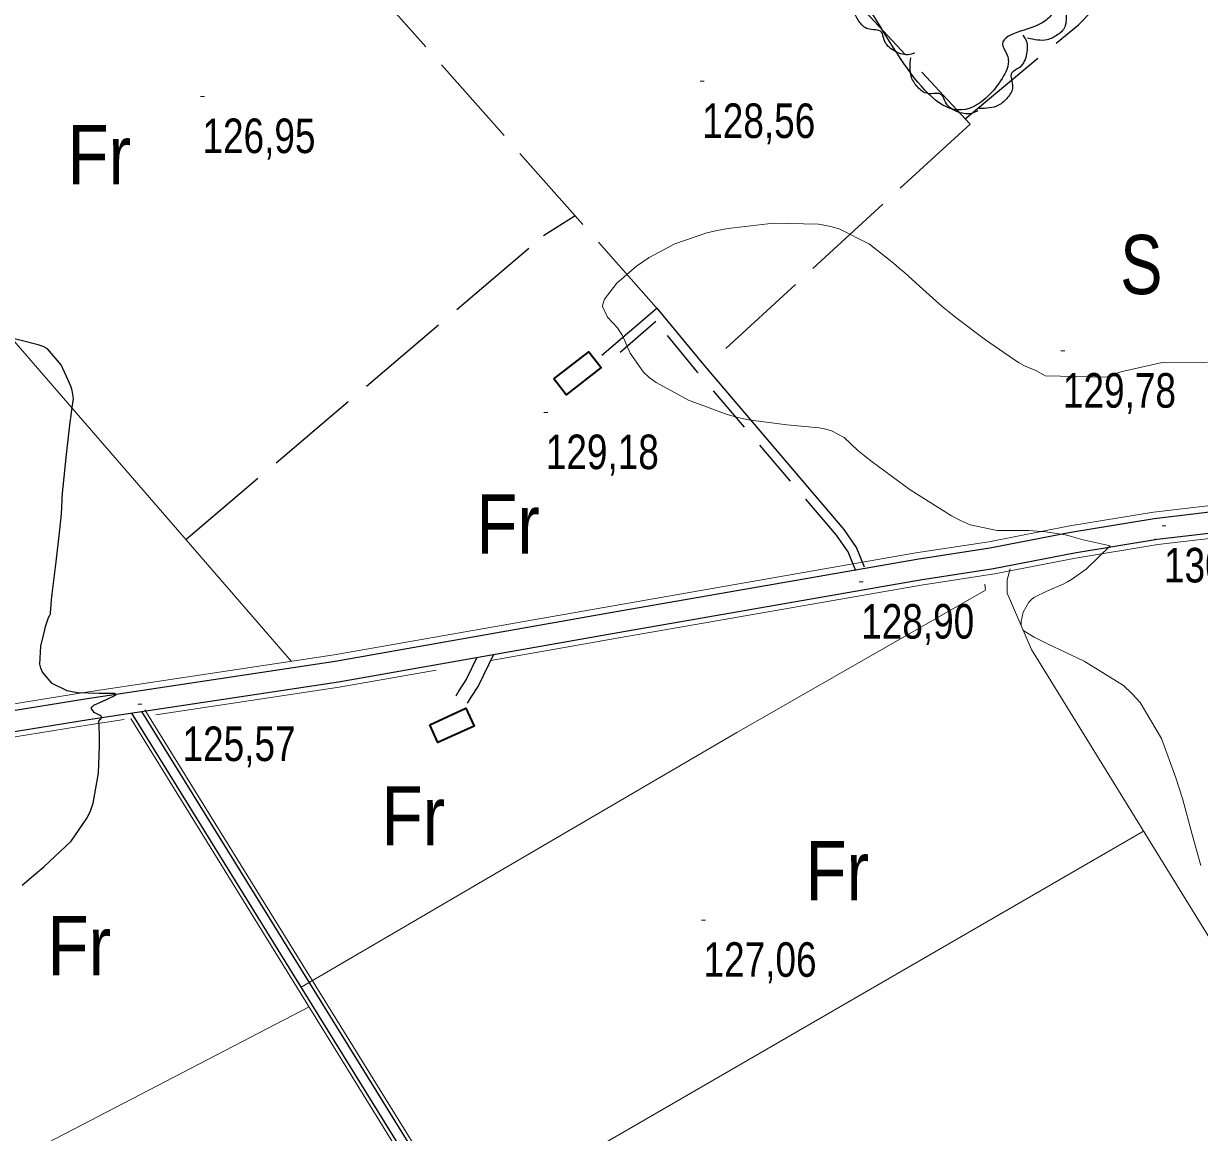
# Model space of a CAD drawing. Extents: x 487425 to 492029, y 4383576 to 4386788.
# Drawn here: x 490064 to 490361.8, y 4385465.2 to 4385746 of the extents above; entities that cross this region are included whole.
import ezdxf
from ezdxf.enums import TextEntityAlignment as Align

# ---------------------------------------------------------------- set-up
doc = ezdxf.new("R2010")
doc.units = 0
doc.header["$LTSCALE"] = 4
doc.linetypes.add('LONG_DASHED', pattern=[7.5, 6, -1.5])
doc.linetypes.add('MEDIUM_DASHED', pattern=[4.5, 3, -1.5])
for name, color, linetype, lineweight in [('25', 7, 'LONG_DASHED', 25), ('27', 7, 'Continuous', 25), ('36', 7, 'Continuous', 25), ('38', 7, 'Continuous', 25), ('47', 7, 'Continuous', 35), ('51', 7, 'Continuous', 13), ('7', 7, 'Continuous', 13), ('8', 7, 'Continuous', 25), ('9', 7, 'Continuous', 13)]:
    doc.layers.add(name, color=color, linetype=linetype, lineweight=lineweight)
doc.layers.add('31', color=7, linetype='Continuous')

msp = doc.modelspace()

# ---------------------------------------------------------------- linework, layer by layer
at = {"layer": '25'}
msp.add_line((490225.52, 4385672.7), (490087.13, 4385829.04), dxfattribs=at)
for points in [[(490242.8, 4385832.82), (490247.06, 4385827.94), (490247.12, 4385823.66), (490247.33, 4385820.74), (490230.17, 4385799.57), (490303.72, 4385720.54), (490237.47, 4385659.71)], [(490302.45, 4385721.91), (490331.16, 4385745.73), (490354.63, 4385769.8)], [(490105.08, 4385615.39), (490195.73, 4385692.3), (490203.68, 4385697.39)]]:
    msp.add_lwpolyline(points, dxfattribs=at)
at = {"layer": '27'}
for points in [[(490052.1, 4386271.73), (490087.23, 4386212.09), (490129.91, 4386141.85), (490165.28, 4386085.36), (490209.59, 4386010.47), (490241.89, 4385955.04), (490299.5, 4385863.47), (490312.32, 4385839.66), (490347.47, 4385784.14), (490349.11, 4385779.34), (490350.37, 4385775.14), (490349.31, 4385771.69), (490343.97, 4385765.71), (490336.3, 4385759.96), (490324.95, 4385748.9), (490322.69, 4385746.65), (490312.02, 4385740.31), (490313.14, 4385737.99), (490313.21, 4385734.91), (490312.23, 4385732.74), (490304.48, 4385724.89), (490275.85, 4385753.24), (490254.25, 4385777.23), (490245.58, 4385787.08), (490243.42, 4385790.98), (490244.56, 4385796.45), (490251.34, 4385805.13), (490254.13, 4385810.89), (490250.84, 4385814.2), (490247.58, 4385828.53), (490244.46, 4385838.07), (490237.67, 4385848.81), (490235.73, 4385852.04), (490233.87, 4385854.82), (490232.46, 4385862.02), (490232.86, 4385869.07), (490232.12, 4385873.34), (490226.66, 4385877.48), (490220.22, 4385881.03), (490206.75, 4385887.97), (490189.92, 4385901.74), (490176.68, 4385913.33), (490174.88, 4385913.78), (490170.98, 4385912.44), (490147.97, 4385938.76), (490137.87, 4385947.63), (490128.53, 4385959.21), (490117.86, 4385975.66), (490111.29, 4385982.88), (490092.37, 4386001.68), (490080.33, 4386012.74), (490066.14, 4386028.53), (490064.27, 4386031.53), (490064.65, 4386033.26), (490071.94, 4386039.91), (490095.3, 4386052.66), (490102.88, 4386056.08), (490106.93, 4386056.75), (490118.05, 4386063.76), (490108.84, 4386068.44), (490095.91, 4386080.02), (490085.82, 4386092.5), (490079.84, 4386098.82), (490076.03, 4386102.95), (490055.9, 4386114.19), (490035.27, 4386110.65), (490027.31, 4386106.25), (490022.8, 4386103.49), (490016.87, 4386100.88), (490009.59, 4386100.23), (490007.04, 4386100.24), (489993.29, 4386115.35), (489978.27, 4386132.49), (489957.65, 4386157.07), (489944.5, 4386171.88), (489944.5, 4386171.96), (489967.13, 4386193.11), (489991.2, 4386215.98), (490015.33, 4386237.65), (490034.88, 4386255.81), (490049.99, 4386269.79)], [(490333.7, 4385757.62), (490334.14, 4385755.9), (490333.19, 4385752.22), (490330.5, 4385749.7), (490328.57, 4385749.01), (490327.85, 4385745.52), (490325.96, 4385743.22), (490323.24, 4385741.9), (490318.3, 4385742.33)], [(490289.77, 4385738.52), (490288.04, 4385738.12), (490284.4, 4385739.16), (490281.94, 4385741.91), (490281.29, 4385743.86), (490277.83, 4385744.66), (490275.57, 4385746.61), (490274.31, 4385749.36), (490274.87, 4385754.29)], [(490317.05, 4385743.19), (490317.93, 4385741.63), (490317.94, 4385737.85), (490315.99, 4385734.71), (490314.29, 4385733.54), (490314.49, 4385729.99), (490313.24, 4385727.28), (490310.96, 4385725.32), (490306.07, 4385724.47)], [(490305.73, 4385723.9), (490304.08, 4385723.26), (490300.32, 4385723.76), (490297.49, 4385726.13), (490296.57, 4385727.97), (490293.03, 4385728.26), (490290.51, 4385729.87), (490288.88, 4385732.41), (490288.72, 4385737.37)]]:
    msp.add_spline(points, degree=3, dxfattribs=at)
at = {"layer": '36'}
for points in [[(489881.32, 4385542.34), (489947.87, 4385553.33), (490016.95, 4385564.89), (490079.61, 4385574.99), (490142.9, 4385584.54), (490214.13, 4385597.08), (490290.23, 4385610.36), (490308.73, 4385613.23), (490329.27, 4385617.22), (490350.38, 4385620.69), (490372.13, 4385623.25), (490406.22, 4385628.63), (490444.19, 4385634.51), (490508.63, 4385643.92), (490577.74, 4385654.26)], [(489882.27, 4385537.77), (489948.7, 4385548.1), (490017.8, 4385559.67), (490080.42, 4385569.76), (490143.75, 4385579.32), (490215.04, 4385591.87), (490291.09, 4385605.14), (490309.64, 4385608.02), (490330.2, 4385612.01), (490351.11, 4385615.45), (490372.86, 4385618.01), (490407.03, 4385623.4), (490444.98, 4385629.28), (490509.4, 4385638.69), (490566.52, 4385647.24)]]:
    msp.add_lwpolyline(points, dxfattribs=at)
at = {"layer": '38'}
for points in [[(490276.98, 4385608.36), (490274.93, 4385613.34), (490271.8, 4385617.88), (490236.54, 4385659.3), (490224.47, 4385673.96), (490210.43, 4385661.91)], [(490178.83, 4385585.49), (490176.23, 4385580.09), (490174.37, 4385577.22), (490173.46, 4385575.7)], [(490093.86, 4385571.79), (490175, 4385440.59), (490182.73, 4385428.18)], [(490091.34, 4385571.41), (490173.01, 4385439.35), (490173.19, 4385439.06)]]:
    msp.add_lwpolyline(points, dxfattribs=at)
at = {"layer": '38', "linetype": 'MEDIUM_DASHED'}
for points in [[(490274.76, 4385607.45), (490272.81, 4385612.19), (490269.89, 4385616.41), (490234.7, 4385657.76), (490224.17, 4385670.55), (490211.99, 4385660.09)], [(490182.99, 4385586.23), (490179.22, 4385578.4), (490177.27, 4385575.41), (490176.39, 4385573.94)]]:
    msp.add_lwpolyline(points, dxfattribs=at)
at = {"layer": '47'}
for points in [[(490198.32, 4385656), (490207.2, 4385662.91), (490210.33, 4385658.89), (490201.45, 4385651.98)], [(490166.87, 4385568.45), (490176.03, 4385572.64), (490178.11, 4385568.11), (490168.95, 4385563.92)]]:
    msp.add_lwpolyline(points, close=True, dxfattribs=at)
at = {"layer": '51'}
for p, q in [((490091.15, 4385570.04), (490171.46, 4385440.19)), ((490175.37, 4385441.84), (490347.68, 4385541.46))]:
    msp.add_line(p, q, dxfattribs=at)
for points in [[(489879.57, 4385874.65), (490017.36, 4385716.54), (490131.86, 4385584.5)], [(490436.28, 4385634.9), (490405.97, 4385630.21), (490371.91, 4385624.83), (490350.16, 4385622.27), (490328.99, 4385618.79), (490308.46, 4385614.8), (490289.97, 4385611.94), (490213.85, 4385598.65), (490142.64, 4385586.12), (490079.36, 4385576.57), (490022.51, 4385567.41)], [(490413.12, 4385622.94), (490407.24, 4385622.03), (490373.05, 4385616.63), (490351.3, 4385614.07), (490330.45, 4385610.64), (490309.88, 4385606.65), (490291.32, 4385603.77), (490215.28, 4385590.5), (490182.38, 4385584.71)], [(490313.87, 4385607.89), (490313.11, 4385605.12), (490313.1, 4385601.75), (490319.28, 4385587.48), (490405.61, 4385447.53), (490502.62, 4385293.98), (490596.94, 4385142.16), (490654.78, 4385048.84)], [(490307.49, 4385604.01), (490307.63, 4385602.51), (490244.69, 4385566.49), (490134.3, 4385501.95)], [(490168.48, 4385582.26), (490143.97, 4385577.95), (490097.5, 4385570.94)], [(490094.71, 4385572.25), (490175.82, 4385441.1), (490181.98, 4385431.23)], [(489882.47, 4385536.22), (489948.92, 4385546.73), (490018.03, 4385558.3), (490080.63, 4385568.39), (490089.51, 4385569.73)], [(490136.32, 4385497.01), (489986.69, 4385419.26), (490048.17, 4385320.17), (490113.16, 4385213.96), (490134.81, 4385182.02)]]:
    msp.add_lwpolyline(points, dxfattribs=at)
at = {"layer": '7'}
for p, q in [((490235.39, 4385731.4), (490236.39, 4385731.4)), ((490108.81, 4385727.58), (490109.81, 4385727.58)), ((490326.74, 4385663.11), (490327.74, 4385663.11)), ((490195.77, 4385647.54), (490196.77, 4385647.54)), ((490352.34, 4385618.85), (490353.34, 4385618.85)), ((490275.65, 4385604.63), (490276.65, 4385604.63)), ((490092.98, 4385573.62), (490093.98, 4385573.62)), ((490235.72, 4385518.98), (490236.72, 4385518.98))]:
    msp.add_line(p, q, dxfattribs=at)
at = {"layer": '8'}
for points in [[(490083.4, 4385570.76), (490081.9, 4385571.58), (490081.14, 4385572.65), (490081.39, 4385573), (490081.82, 4385573.36), (490085.03, 4385574.82), (490087.46, 4385576.02), (490087.41, 4385576.21), (490087.04, 4385576.35), (490083.11, 4385576.36), (490077.66, 4385576.52), (490076.33, 4385576.76), (490075.09, 4385577.07), (490071.24, 4385578.9), (490068.79, 4385581.77), (490068.41, 4385582.76), (490068.17, 4385583.82), (490068.4, 4385588.32), (490069.37, 4385592.49), (490069.59, 4385593.35), (490069.79, 4385594.07), (490070.36, 4385595.61), (490070.7, 4385596.2), (490070.75, 4385596.33), (490070.79, 4385596.44), (490070.8, 4385596.7), (490070.96, 4385598.79), (490071.1, 4385600.05), (490071.28, 4385601.6), (490072.24, 4385609.67), (490073.21, 4385617.84), (490073.38, 4385619.46), (490073.52, 4385620.8), (490073.67, 4385623.3), (490073.8, 4385625.79), (490073.91, 4385627.12), (490074.06, 4385628.73), (490074.91, 4385636.85), (490075.83, 4385645.07), (490076.03, 4385646.74), (490076.2, 4385648.15), (490076.64, 4385651.05), (490076.32, 4385653.08), (490076.03, 4385653.94), (490075.64, 4385654.93), (490073.5, 4385659.6), (490070.11, 4385663.65), (490068.95, 4385664.25), (490067.68, 4385664.62), (490055.41, 4385667.74)], [(490063.65, 4385527.86), (490066.53, 4385530.25), (490069.11, 4385532.47), (490076.03, 4385538.97), (490080.15, 4385544.85), (490080.97, 4385546.67), (490081.65, 4385548.58), (490082.95, 4385556.2), (490083.21, 4385563), (490083.24, 4385564.4), (490083.25, 4385565.6), (490083.12, 4385568.16), (490083.05, 4385569.18), (490083.1, 4385569.39), (490083.17, 4385569.58), (490083.65, 4385570.03), (490083.78, 4385570.42), (490083.63, 4385570.58), (490083.4, 4385570.76)]]:
    msp.add_lwpolyline(points, dxfattribs=at)
at = {"layer": '9'}
msp.add_line((490350.63, 4385615.44), (490350.56, 4385615.52), dxfattribs=at)
for points in [[(490339.19, 4385613.75), (490332.41, 4385615.28), (490328.81, 4385616.28), (490327.78, 4385616.51), (490326.74, 4385616.72), (490322.88, 4385617.29), (490318.59, 4385617.6), (490317.28, 4385617.64), (490315.92, 4385617.67), (490310.6, 4385617.6), (490303.77, 4385619.08), (490301.47, 4385620.07), (490298.99, 4385621.32), (490288.56, 4385627.94), (490278.94, 4385635), (490276.97, 4385636.53), (490275.31, 4385637.87), (490271.8, 4385641.15), (490268.65, 4385642.91), (490267.21, 4385643.29), (490265.52, 4385643.61), (490257.35, 4385644.39), (490247.58, 4385645.63), (490244.87, 4385646.25), (490242.17, 4385646.98), (490232.4, 4385650.62), (490224.2, 4385655.13), (490222.48, 4385656.42), (490221, 4385657.73), (490217.64, 4385662.58), (490215.67, 4385667), (490215.06, 4385668.03), (490214.43, 4385668.98), (490211.9, 4385671.69), (490210.61, 4385674.33), (490210.76, 4385675.22), (490211.12, 4385676.19), (490214.23, 4385680.27), (490219.25, 4385684.57), (490220.82, 4385685.67), (490222.45, 4385686.73), (490228.98, 4385690.23), (490237.09, 4385693.01), (490239.71, 4385693.61), (490242.5, 4385694.15), (490253.97, 4385695.48), (490265.33, 4385695.19), (490268.05, 4385694.7), (490270.6, 4385694.04), (490278.28, 4385690.17), (490284.3, 4385685.36), (490285.8, 4385684.1), (490287.23, 4385682.88), (490291.76, 4385678.73), (490296.66, 4385674.38), (490298.31, 4385673.02), (490300.1, 4385671.6), (490307.62, 4385665.95), (490314.7, 4385661.04), (490316.2, 4385660.09), (490317.5, 4385659.33), (490320.54, 4385658.06), (490322.77, 4385656.8), (490338.24, 4385656.43), (490339.87, 4385657.13), (490341.89, 4385657.81), (490352.36, 4385660.14), (490363.85, 4385660.25)], [(490362.14, 4385532.84), (490359.99, 4385540.63), (490357.52, 4385549.77), (490356.7, 4385552.39), (490355.83, 4385555.04), (490352.22, 4385564.92), (490346.8, 4385574.09), (490344.79, 4385576.29), (490342.55, 4385578.34), (490332.63, 4385584.54), (490323.34, 4385588.92), (490321.5, 4385589.83), (490319.98, 4385590.61), (490317.14, 4385592.32), (490316.68, 4385593.55), (490316.65, 4385594.03), (490316.68, 4385594.56), (490317.15, 4385596.95), (490318.57, 4385599.46), (490319.19, 4385600.06), (490319.91, 4385600.63), (490323.33, 4385602.34), (490327.3, 4385604.07), (490328.36, 4385604.64), (490329.42, 4385605.26), (490333.1, 4385607.82), (490339.19, 4385613.75)]]:
    msp.add_lwpolyline(points, dxfattribs=at)

# ---------------------------------------------------------------- texts
at = {"layer": '31'}
for s, width, p in [('Fr', 0.85, (490083.16, 4385705.29)), ('S', 0.8, (490347.1, 4385677.49)), ('Fr', 0.85, (490186.72, 4385611.79)), ('Fr', 0.85, (490162.72, 4385537.87)), ('Fr', 0.85, (490270.07, 4385523.97)), ('Fr', 0.85, (490078.11, 4385505.02))]:
    msp.add_text(s, height=15, dxfattribs=dict(at, width=width)).set_placement(p, align=Align.CENTER)
at = {"layer": '7', "width": 0.8}
for s, p in [('128,56', (490235.89, 4385717.03)), ('126,95', (490109.31, 4385713.21)), ('129,78', (490327.24, 4385648.74)), ('129,18', (490196.27, 4385633.17)), ('130,44', (490352.84, 4385604.48)), ('128,90', (490276.15, 4385590.26)), ('125,57', (490104.27, 4385559.25)), ('127,06', (490236.22, 4385504.61))]:
    msp.add_text(s, height=8.75, dxfattribs=at).set_placement(p)

doc.saveas('drawing.dxf')
